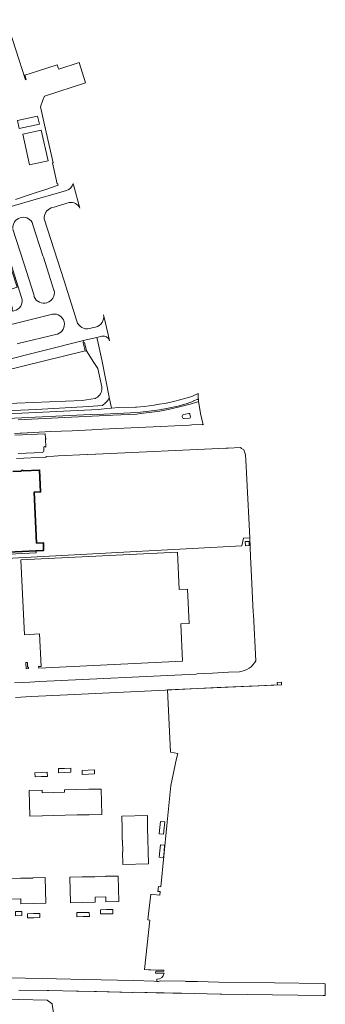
# Model space of a CAD drawing. Header units: metres. Extents: x 140853 to 145288, y 474558 to 480269.
# Tile 428 of 428: x 144717 to 144865, y 479456 to 479933. Entities that reach past the tile are written whole.
import ezdxf

# ---------------------------------------------------------------- set-up
doc = ezdxf.new("R2010")
doc.units = ezdxf.units.M
doc.header["$MEASUREMENT"] = 0
for name, color, linetype, lineweight in [('B-WE-GR-BEPLANTING_CULTUUR_BOSPLANTSOEN-G', 90, 'GR-PLANTSOEN', 18), ('B-WE-GR-GRAS_KRUIDENRIJK-G', 80, 'Continuous', 18), ('B-WE-IE-TERREINAFSCHEIDING_KUNSTMATIG_HEKWERK-G', 20, 'IE-TERREINAFSCHEIDING-KUNSTMATIG', 18), ('B-WE-OG-BEBOUWING-G', 7, 'Continuous', 35), ('B-WE-OG-TERREIN_ERF-G', 7, 'Continuous', 18), ('B-WE-VH-VERHARDING_ASFALT-G', 252, 'Continuous', 18), ('B-WE-VH-VERHARDING_BETONSTRAATSTEEN-G', 252, 'Continuous', 18), ('B-WE-VH-VERHARDING_TEGEL-G', 252, 'Continuous', 18)]:
    doc.layers.add(name, color=color, linetype=linetype, lineweight=lineweight)
doc.linetypes.add('GR-PLANTSOEN', pattern='A,0,[179,NLCS.shx,S=2,R=0,X=0,Y=0],-4', length=4)
doc.linetypes.add('IE-TERREINAFSCHEIDING-KUNSTMATIG', pattern='A,4,[82,NLCS.shx,S=0.75,R=90,X=0,Y=0],4,-2', length=10)

msp = doc.modelspace()

# ---------------------------------------------------------------- linework, layer by layer
at = {"layer": 'B-WE-GR-BEPLANTING_CULTUUR_BOSPLANTSOEN-G', "ltscale": 0.2, "flags": 128}
msp.add_lwpolyline([(144661.419, 479777.333), (144661.391, 479777.422), (144661.08, 479778.428), (144661.657, 479778.613), (144661.657, 479778.613, 0.1508693), (144662.143, 479778.968), (144662.143, 479778.968, 0.2245185), (144662.313, 479779.815), (144662.313, 479779.815), (144661.758, 479779.666), (144660.737, 479783.752), (144661.273, 479783.898), (144661.313, 479783.73), (144712.346, 479796.325), (144712.319, 479796.489), (144712.861, 479796.6), (144713.868, 479792.496), (144713.309, 479792.387), (144713.309, 479792.387, 0.2053673), (144713.795, 479791.763), (144713.795, 479791.763, 0.1950681), (144714.543, 479791.677), (144714.543, 479791.677, 0.446697), (144718.274, 479798.136), (144718.274, 479798.136), (144704.988, 479839.935), (144704.837, 479839.897), (144704.15, 479841.958), (144703.392, 479841.715), (144716.028, 479803.165), (144653.771, 479782.781), (144661.594, 479758.983), (144614.638, 479750), (144584.294, 479744.195), (144582.408, 479750), (144578.151, 479763.107), (144578.054, 479763.406), (144537.141, 479750), (144511.67, 479741.654), (144543.087, 479741.262), (144561.528, 479740.998), (144599.93, 479741.424), (144638.72, 479742.849), (144669.656, 479744.411), (144715.963, 479747.041), (144747.59, 479748.394), (144753.765, 479749.405), (144753.765, 479749.405, 0.0650207), (144754.913, 479750), (144754.913, 479750, 0.2972769), (144756.962, 479755.049), (144756.962, 479755.049), (144755.051, 479763.806), (144753.182, 479766.742), (144749.582, 479772.396), (144749.05, 479772.278), (144749.001, 479772.423), (144668.938, 479752.652), (144668.947, 479752.495), (144668.448, 479752.341), (144667.391, 479756.456), (144667.934, 479756.574), (144667.934, 479756.574, 0.3196275), (144666.997, 479757.118), (144666.997, 479757.118), (144667.164, 479756.626), (144663.154, 479755.326), (144662.994, 479755.862), (144663.138, 479755.909), (144657.08, 479774.982), (144656.927, 479774.945), (144656.767, 479775.471), (144660.804, 479776.73), (144660.937, 479776.21), (144660.937, 479776.21, 0.3420007), (144661.419, 479777.333)], format="xyb", close=True, dxfattribs=at)
at = {"layer": 'B-WE-GR-GRAS_KRUIDENRIJK-G', "ltscale": 0.2, "flags": 128}
for points in [[(144692.049, 479742.502), (144725.347, 479744.063), (144750.66, 479745.493), (144757.33, 479746.026), (144757.33, 479746.026, 0.1675928), (144760.662, 479749.962), (144760.662, 479749.962), (144760.655, 479750), (144757.268, 479767.178), (144755.194, 479776.118), (144754.548, 479778.9), (144753.891, 479778.746), (144748.763, 479777.541), (144748.763, 479777.541, 0.4093023), (144748.071, 479776.333), (144748.071, 479776.333), (144748.589, 479776.49), (144749.582, 479772.396), (144753.182, 479766.742), (144755.051, 479763.806), (144756.962, 479755.049), (144756.962, 479755.049, -0.2972769), (144754.913, 479750), (144754.913, 479750, -0.0650207), (144753.765, 479749.405), (144753.765, 479749.405), (144747.59, 479748.394), (144715.963, 479747.041)], [(144600.296, 479736.684), (144755.394, 479744.078), (144759.447, 479744.47), (144761.648, 479744.643), (144760.662, 479749.962), (144760.662, 479749.962, -0.1675928), (144757.33, 479746.026), (144757.33, 479746.026), (144750.66, 479745.493), (144725.347, 479744.063), (144692.049, 479742.502)]]:
    msp.add_lwpolyline(points, format="xyb", dxfattribs=at)
at = {"layer": 'B-WE-IE-TERREINAFSCHEIDING_KUNSTMATIG_HEKWERK-G', "ltscale": 0.2, "flags": 128}
msp.add_lwpolyline([(144654.17, 479667.831), (144654.172, 479667.791), (144684.588, 479668.994), (144684.495, 479670.465), (144725.772, 479672.833), (144824.719, 479678.076), (144825.464, 479681.836), (144828.533, 479681.969)], dxfattribs=at)
at = {"layer": 'B-WE-OG-BEBOUWING-G', "ltscale": 0.2, "flags": 128}
msp.add_lwpolyline([(144668.352, 479672.948), (144725.206, 479675.657), (144725.656, 479675.679), (144728.912, 479675.834), (144728.759, 479679.562), (144725.532, 479679.43), (144724.329, 479704.051), (144727.467, 479704.178), (144726.978, 479714.694), (144719.078, 479714.316), (144719.074, 479714.316), (144719.069, 479714.406), (144718.97, 479714.402), (144718.964, 479714.511), (144718.854, 479714.506), (144718.849, 479714.616), (144718.3, 479714.59), (144718.305, 479714.48), (144718.195, 479714.475), (144718.201, 479714.365), (144718.101, 479714.36), (144718.105, 479714.27), (144714.069, 479714.067)], dxfattribs=at)
at = {"layer": 'B-WE-OG-TERREIN_ERF-G', "ltscale": 0.2, "flags": 128}
for points in [[(144714.886, 479611.838), (144722.245, 479612.18), (144727.005, 479612.402), (144802.58, 479616.073), (144803.071, 479616.105), (144810.558, 479616.539), (144810.57, 479616.54), (144810.57, 479616.54), (144818.232, 479616.9), (144823.615, 479617.188), (144823.615, 479617.188, 0.2485536), (144831.493, 479622.482), (144831.493, 479622.482), (144830.34, 479644.631), (144830.271, 479645.957), (144829.292, 479666.465), (144828.97, 479672.734), (144828.533, 479681.969), (144828.549, 479681.97), (144828.06, 479691.429), (144826.731, 479719.524), (144826.459, 479722.038), (144825.629, 479724.438), (144824.638, 479725.179), (144824.057, 479725.614), (144818.182, 479725.378), (144817.161, 479725.332), (144754.082, 479722.497), (144753.905, 479722.487), (144750.094, 479722.273), (144749.926, 479722.264), (144735.862, 479721.611), (144733.758, 479721.472), (144730.179, 479721.292), (144730.192, 479721.005), (144729.856, 479720.99), (144715.863, 479720.332)], [(144703.181, 479469.197), (144728.376, 479468.72), (144748.851, 479468.256), (144772.444, 479467.76), (144782.392, 479467.449), (144783.553, 479467.387), (144783.627, 479467.372), (144783.678, 479468.397), (144783.678, 479468.397, 0.370515), (144787.182, 479471.298), (144787.182, 479471.298), (144782.987, 479471.404), (144783.225, 479472.373), (144787.008, 479472.416), (144787.046, 479472.882), (144780.713, 479473.008), (144779.673, 479473.029), (144777.688, 479473.069), (144780.32, 479496.985), (144779.323, 479497.102), (144779.652, 479500), (144780.736, 479509.563), (144781.859, 479509.436), (144785.082, 479509.07), (144785.254, 479510.799), (144784.171, 479510.925), (144784.448, 479513.309), (144785.491, 479513.188), (144788.439, 479542.813), (144790.37, 479562.217), (144793.189, 479575.272), (144793.833, 479577.597), (144790.204, 479578.201), (144788.805, 479608.358), (144843.929, 479610.82), (144843.867, 479612.107), (144841.881, 479612.005), (144841.943, 479610.875), (144829.553, 479610.273), (144828.341, 479610.218), (144812.76, 479609.517), (144787.796, 479608.321), (144740.4, 479605.982), (144722.815, 479605.136), (144715.248, 479604.772)]]:
    msp.add_lwpolyline(points, format="xyb", dxfattribs=at)
for points in [[(144714.069, 479714.067), (144718.105, 479714.27), (144718.101, 479714.36), (144718.201, 479714.365), (144718.195, 479714.475), (144718.305, 479714.48), (144718.3, 479714.59), (144718.849, 479714.616), (144718.854, 479714.506), (144718.964, 479714.511), (144718.97, 479714.402), (144719.069, 479714.406), (144719.074, 479714.316), (144719.078, 479714.316), (144726.978, 479714.694), (144727.467, 479704.178), (144724.329, 479704.051), (144725.532, 479679.43), (144728.759, 479679.562), (144728.912, 479675.834), (144725.656, 479675.679), (144725.206, 479675.657), (144725.246, 479674.683), (144669.395, 479672.004)], [(144669.395, 479672.004), (144725.246, 479674.683), (144725.206, 479675.657), (144668.352, 479672.948)]]:
    msp.add_lwpolyline(points, dxfattribs=at)
for points in [[(144828.309, 479678.215), (144826.444, 479678.127), (144826.363, 479680.165), (144828.228, 479680.253), (144828.309, 479678.215)], [(144793.552, 479675.024), (144794.46, 479656.951), (144798.442, 479657.13), (144799.222, 479640.562), (144795.235, 479640.343), (144796.112, 479622.293), (144726.505, 479618.912), (144726.467, 479619.681), (144727.726, 479619.743), (144726.963, 479635.464), (144719.601, 479635.107), (144717.841, 479671.347), (144793.552, 479675.024)], [(144720.256, 479621.622), (144721.035, 479621.66), (144721.144, 479619.423), (144721.593, 479619.445), (144721.631, 479618.676), (144720.402, 479618.616), (144720.256, 479621.622)], [(144727.666, 479568.448), (144730.665, 479568.593), (144730.763, 479566.578), (144727.764, 479566.432), (144724.764, 479566.287), (144724.666, 479568.302), (144727.666, 479568.448)], [(144736.127, 479568.288), (144736.029, 479570.298), (144739.029, 479570.444), (144742.029, 479570.591), (144742.127, 479568.581), (144739.127, 479568.434), (144736.127, 479568.288)], [(144747.465, 479569.417), (144750.47, 479569.564), (144753.474, 479569.712), (144753.572, 479567.713), (144750.568, 479567.566), (144747.563, 479567.418), (144747.465, 479569.417)], [(144733.575, 479558.758), (144739.048, 479558.887), (144739.002, 479560.088), (144744.87, 479560.208), (144750.738, 479560.329), (144756.743, 479560.452), (144756.983, 479548.048), (144750.992, 479547.927), (144750.99, 479548.026), (144745.148, 479547.894), (144739.299, 479547.762), (144733.837, 479547.639), (144728.376, 479547.516), (144728.166, 479547.511), (144728.169, 479547.411), (144722.194, 479547.303), (144721.914, 479559.684), (144728.214, 479559.832), (144728.242, 479558.632), (144733.575, 479558.758)], [(144779.577, 479524.233), (144767.187, 479524.001), (144767.048, 479529.994), (144767.147, 479529.996), (144766.982, 479535.696), (144766.893, 479535.707), (144766.798, 479541.396), (144766.898, 479541.398), (144766.739, 479547.386), (144779.043, 479547.67), (144779.18, 479541.678), (144779.309, 479535.977), (144779.439, 479530.276), (144779.577, 479524.233)], [(144785.096, 479541.804), (144785.407, 479544.793), (144787.418, 479544.584), (144787.107, 479541.594), (144786.796, 479538.605), (144784.785, 479538.814), (144785.096, 479541.804)], [(144787.107, 479530.268), (144786.808, 479527.296), (144784.795, 479527.499), (144785.094, 479530.47), (144785.394, 479533.442), (144787.407, 479533.239), (144787.107, 479530.268)], [(144717.898, 479507.352), (144712.19, 479507.228), (144711.988, 479517.13), (144717.691, 479517.249), (144723.674, 479517.374), (144723.682, 479517.462), (144729.687, 479517.594), (144729.935, 479505.214), (144723.942, 479505.083), (144717.95, 479504.953), (144717.898, 479507.352)], [(144747.885, 479505.599), (144741.874, 479505.463), (144741.613, 479517.863), (144747.604, 479518.003), (144747.606, 479517.903), (144753.582, 479518.032), (144758.803, 479518.144), (144759.013, 479518.148), (144759.011, 479518.248), (144765.016, 479518.363), (144765.267, 479505.968), (144758.961, 479505.845), (144758.914, 479508.244), (144753.795, 479508.144), (144753.842, 479505.734), (144747.885, 479505.599)], [(144718.35, 479499.213), (144715.372, 479499.138), (144715.322, 479501.135), (144718.3, 479501.21), (144718.35, 479499.213)], [(144724.093, 479498.189), (144721.091, 479498.11), (144721.037, 479500.147), (144724.039, 479500.226), (144727.041, 479500.306), (144727.095, 479498.269), (144724.093, 479498.189)], [(144744.984, 479500.651), (144747.984, 479500.721), (144750.983, 479500.791), (144751.029, 479498.822), (144748.03, 479498.752), (144745.03, 479498.682), (144744.984, 479500.651)], [(144756.329, 479502.042), (144759.346, 479502.104), (144762.364, 479502.165), (144762.406, 479500.127), (144759.388, 479500.066), (144756.371, 479500.004), (144756.329, 479502.042)], [(144741.645, 479406.093), (144738.365, 479425.256), (144738.151, 479426.509), (144733.256, 479455.119), (144733.019, 479456.503), (144730.574, 479458.388), (144716.853, 479458.68), (144712.266, 479458.777), (144711.007, 479458.804), (144708.372, 479458.86), (144674.272, 479459.584), (144673.291, 479459.605), (144671.187, 479457.569), (144672.129, 479433.125), (144672.169, 479432.08), (144672.229, 479430.532), (144673.156, 479422.63), (144680.929, 479386.65), (144683.313, 479385.327), (144706.536, 479392.802), (144740.013, 479403.578), (144741.645, 479406.093)]]:
    msp.add_lwpolyline(points, close=True, dxfattribs=at)
at = {"layer": 'B-WE-VH-VERHARDING_ASFALT-G', "ltscale": 0.2, "flags": 128}
for points in [[(144707.048, 479767.112), (144748.763, 479777.541), (144753.891, 479778.746), (144754.548, 479778.9), (144757.07, 479779.473), (144757.07, 479779.473, -0.4089017), (144760.735, 479777.312), (144760.735, 479777.312), (144760.065, 479780.261), (144757.873, 479789.854), (144757.873, 479789.854, -0.4014895), (144754.016, 479783.883), (144754.016, 479783.883), (144752.402, 479783.491), (144751.099, 479783.176), (144751.099, 479783.176, -0.3995258), (144744.921, 479786.704), (144744.921, 479786.704), (144744.891, 479786.8), (144738.796, 479806.299), (144729.24, 479836.256), (144729.24, 479836.256, -0.3327637), (144732.511, 479841.531), (144732.511, 479841.531), (144734.046, 479841.973), (144735.386, 479842.359), (144741.285, 479844.096), (144741.285, 479844.096, -0.364898), (144746.4, 479841.388), (144746.4, 479841.388), (144743.333, 479852.777), (144743.19, 479853.307), (144743.19, 479853.307, -0.2839791), (144739.941, 479849.964), (144739.941, 479849.964), (144736.108, 479848.845), (144732.235, 479847.742), (144727.481, 479846.389), (144710.893, 479841.643)], [(144704.988, 479839.935), (144718.274, 479798.136), (144718.274, 479798.136, -0.446697), (144714.543, 479791.677)], [(144714.011, 479831.499, -0.7989623), (144723.412, 479834.524)], [(144723.412, 479834.524, -0.166402), (144723.466, 479833.899)], [(144733.962, 479801.573, -0.9139391), (144724.317, 479798.554)], [(144724.317, 479798.554, -0.1684894), (144724.246, 479799.129)], [(144733.214, 479790.169, -0.9028281), (144735.637, 479780.494)], [(144604.614, 479734.584), (144751.639, 479741.583), (144751.64, 479741.478), (144770.921, 479742.404), (144775.775, 479742.68), (144779.832, 479743.196), (144784.998, 479743.899), (144789.041, 479744.636), (144793.762, 479745.687), (144796.689, 479746.444), (144798.257, 479746.917), (144801.342, 479748.065), (144801.308, 479748.147), (144803.147, 479748.904), (144803.147, 479748.904, -0.4415754), (144803.826, 479748.62), (144803.826, 479748.62), (144803.641, 479750), (144803.641, 479751.791), (144803.641, 479751.791, -0.0373057), (144799.484, 479750), (144799.484, 479750, -0.0202199), (144797.116, 479749.288), (144797.116, 479749.288, -0.0401244), (144777.45, 479745.461), (144777.45, 479745.461), (144773.818, 479745.099), (144773.818, 479745.099, -0.046059), (144773.275, 479745.088), (144773.275, 479745.088), (144765.131, 479744.918), (144761.648, 479744.643), (144759.447, 479744.47), (144755.394, 479744.078), (144600.296, 479736.684)], [(144714.856, 479732.453), (144717.609, 479732.586), (144718.204, 479732.596), (144721.016, 479732.735), (144721.081, 479732.738), (144729.673, 479733.18), (144732.086, 479733.304), (144742.658, 479733.771), (144752.261, 479734.236), (144757.181, 479734.474), (144799.477, 479736.523), (144800.525, 479736.574), (144805.589, 479736.771), (144805.589, 479736.771, -0.158849), (144806.059, 479736.54), (144806.059, 479736.54), (144804.769, 479742.146), (144803.838, 479748.136), (144803.838, 479748.136, -0.275426), (144803.492, 479747.723), (144803.492, 479747.723), (144799.783, 479746.609), (144797.114, 479745.889), (144793.975, 479745.1), (144789.097, 479743.973), (144785.098, 479743.273), (144779.942, 479742.553), (144775.741, 479742.01), (144773.992, 479741.832), (144762.416, 479741.224), (144742.35, 479740.27), (144716.637, 479739.033)], [(144796.918, 479739.653, -0.9334004), (144796.713, 479741.649)], [(144799.034, 479742.149, -0.4272968), (144799.65, 479741.766)], [(144799.924, 479740.268, -0.3898122), (144799.446, 479739.766)]]:
    msp.add_lwpolyline(points, format="xyb", dxfattribs=at)
for points in [[(144723.466, 479833.899), (144728.55, 479818.38), (144728.583, 479818.28), (144728.772, 479817.748), (144733.898, 479801.772), (144733.962, 479801.573)], [(144724.246, 479799.129), (144719.313, 479814.743), (144719.13, 479815.342), (144714.066, 479831.325)], [(144673.082, 479775.146), (144673.102, 479775.151), (144691.885, 479779.929), (144692.469, 479780.067), (144713.807, 479785.282), (144713.864, 479785.296), (144714.43, 479785.444), (144733.15, 479790.153), (144733.214, 479790.169)], [(144735.637, 479780.494), (144735.468, 479780.453), (144716.67, 479775.88), (144716.093, 479775.75)], [(144796.713, 479741.649), (144799.034, 479742.149)], [(144799.446, 479739.766), (144796.918, 479739.653)], [(144799.65, 479741.766), (144799.924, 479740.268)]]:
    msp.add_lwpolyline(points, dxfattribs=at)
msp.add_lwpolyline([(144668.938, 479752.652), (144749.001, 479772.423), (144748.071, 479776.333), (144748.071, 479776.333, -0.4093023), (144748.763, 479777.541), (144748.763, 479777.541), (144707.048, 479767.112), (144667.638, 479757.313), (144661.419, 479777.333), (144661.419, 479777.333, -0.3420007), (144660.937, 479776.21), (144660.937, 479776.21), (144657.08, 479774.982), (144663.138, 479755.909), (144666.748, 479757.062), (144666.997, 479757.118), (144666.997, 479757.118, -0.3196275), (144667.934, 479756.574), (144667.934, 479756.574), (144668.938, 479752.652)], format="xyb", close=True, dxfattribs=at)
at = {"layer": 'B-WE-VH-VERHARDING_BETONSTRAATSTEEN-G', "ltscale": 0.2, "flags": 128}
for points in [[(144716.637, 479739.033), (144742.35, 479740.27), (144742.35, 479740.27), (144762.416, 479741.224), (144773.992, 479741.832), (144775.741, 479742.01), (144779.942, 479742.553), (144785.098, 479743.273), (144789.097, 479743.973), (144793.975, 479745.1), (144797.114, 479745.889), (144799.783, 479746.609), (144803.492, 479747.723), (144803.492, 479747.723, 0.275426), (144803.838, 479748.136), (144803.838, 479748.136), (144803.854, 479748.415), (144803.854, 479748.415, 0.1073139), (144803.826, 479748.62), (144803.826, 479748.62, 0.4415754), (144803.147, 479748.904), (144803.147, 479748.904), (144801.308, 479748.147), (144801.342, 479748.065), (144798.257, 479746.917), (144796.689, 479746.444), (144793.762, 479745.687), (144789.041, 479744.636), (144784.998, 479743.899), (144779.832, 479743.196), (144775.775, 479742.68), (144770.921, 479742.404), (144751.64, 479741.478), (144751.639, 479741.583), (144604.614, 479734.584)], [(144716.563, 479722.708), (144728.151, 479723.218), (144728.151, 479723.218, 0.3682909), (144729.073, 479724.24), (144729.073, 479724.24), (144729.004, 479725.741), (144729.004, 479725.741, -0.8425119), (144729.912, 479725.748), (144729.912, 479725.748), (144729.739, 479729.706), (144730.203, 479729.752), (144730.203, 479729.752, -0.4200654), (144729.743, 479730.137), (144729.743, 479730.137), (144729.718, 479732.311), (144714.933, 479731.618)], [(144716.908, 479463.209), (144730.566, 479462.993), (144731.34, 479462.945), (144744.81, 479462.614), (144745.831, 479462.647), (144753.54, 479462.467), (144754.525, 479462.491), (144759.54, 479462.375), (144760.605, 479462.35), (144765.746, 479462.218), (144766.757, 479462.213), (144771.81, 479462.096), (144771.973, 479462.087), (144772.794, 479462.1), (144777.886, 479462.041), (144778.906, 479462.004), (144783.234, 479461.853), (144783.234, 479461.853), (144787.132, 479461.822), (144791.3, 479461.74), (144795.484, 479461.638), (144801.61, 479461.46), (144814.293, 479461.272), (144815.104, 479461.285), (144839.475, 479460.845), (144863.98, 479460.531), (144864.944, 479460.5), (144865.067, 479465.896), (144865.076, 479466.281), (144864.266, 479466.299), (144840.461, 479466.614), (144813.638, 479467.076), (144803.331, 479467.297), (144797.639, 479467.382), (144797.336, 479467.434), (144785.473, 479467.634), (144785.473, 479467.634, -0.0643172), (144784.264, 479467.324), (144784.264, 479467.324), (144783.627, 479467.372), (144783.553, 479467.387), (144782.392, 479467.449), (144772.444, 479467.76), (144748.851, 479468.256), (144728.376, 479468.72), (144703.181, 479469.197)]]:
    msp.add_lwpolyline(points, format="xyb", dxfattribs=at)
at = {"layer": 'B-WE-VH-VERHARDING_TEGEL-G', "ltscale": 0.2, "flags": 128}
msp.add_lwpolyline([(144715.292, 479845.636), (144722.405, 479848.02), (144724.748, 479848.805), (144729.481, 479850.333), (144735.938, 479852.473), (144735.766, 479853.241), (144735.43, 479853.165), (144733.122, 479863.322), (144733.45, 479863.396), (144729.267, 479881.732), (144727.355, 479890.445), (144728.587, 479893.675), (144729.305, 479895.558), (144749.143, 479901.978), (144746.029, 479911.829), (144736.195, 479908.666), (144735.984, 479909.323), (144735.515, 479910.779), (144725.862, 479907.674), (144719.836, 479905.736), (144720.516, 479903.623), (144720.211, 479903.525), (144710.809, 479932.581)], dxfattribs=at)
for points in [[(144726.845, 479882.089), (144717.106, 479879.933), (144716.25, 479883.774), (144725.985, 479885.952), (144726.845, 479882.089)], [(144718.777, 479877.148), (144727.713, 479879.091), (144731.06, 479864.316), (144722.132, 479862.301), (144718.777, 479877.148)]]:
    msp.add_lwpolyline(points, close=True, dxfattribs=at)

doc.saveas('drawing.dxf')
